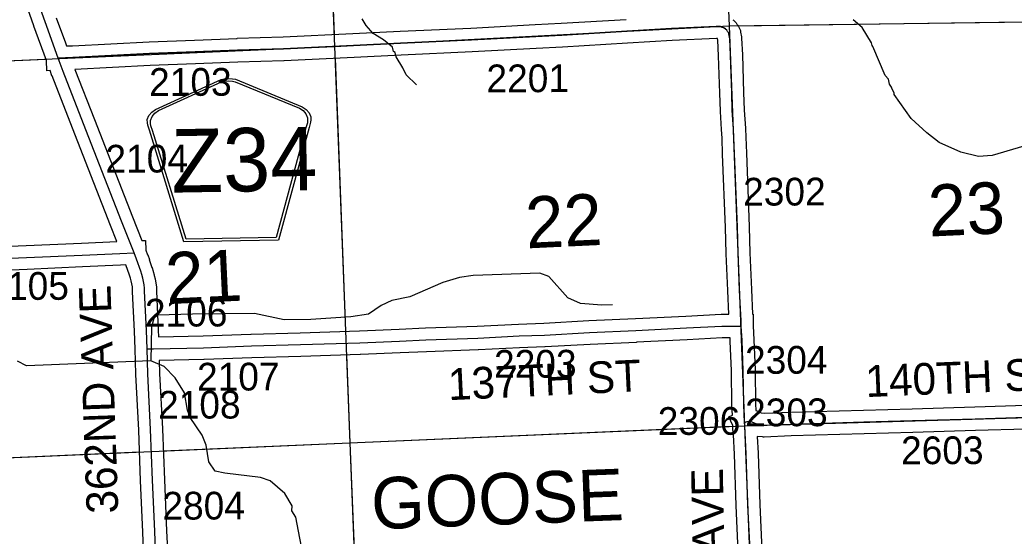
# Model space of a CAD drawing. Extents: x 128.7 to 185.5, y -21.4 to 12.6.
# Drawn here: x 160.083 to 162.592, y 0.984 to 2.286 of the extents above; entities that cross this region are included whole.
import ezdxf

# ---------------------------------------------------------------- set-up
doc = ezdxf.new("R2010")
doc.units = 0
for name, color, linetype in [('tdCoCorpTxt', 7, 'Continuous'), ('tdCoHydroRiver', 7, 'Continuous'), ('tdCoSecRdNmbr', 7, 'Continuous'), ('tdCoSecRdTxt', 7, 'Continuous'), ('tdCoSecRteBand', 7, 'Continuous'), ('tdCoSecRteCL', 7, 'Continuous'), ('tdCoSectLine', 7, 'Continuous'), ('tdCoSectLinePart', 7, 'Continuous'), ('tdCoSectNmbr', 7, 'Continuous'), ('tdCoShieldCoRteHrd', 7, 'Continuous'), ('tdCoSurfAsphalt', 7, 'Continuous'), ('tdCoSurfGravel', 7, 'Continuous')]:
    doc.layers.add(name, color=color, linetype=linetype)

msp = doc.modelspace()

# ---------------------------------------------------------------- linework, layer by layer
at = {"layer": 'tdCoHydroRiver'}
for points in [[(161.0837, 2.1222), (161.0575, 2.1481), (161.049, 2.1651), (161.0322, 2.1929), (161.0302, 2.2039), (161.0253, 2.2068), (161.0233, 2.2178), (161.0006, 2.2359), (160.9747, 2.2523), (160.9566, 2.2721), (160.9465, 2.2891)], [(162.6531, 1.9789), (162.5361, 1.9445), (162.5015, 1.9417), (162.4569, 1.9526), (162.4023, 1.9774), (162.3714, 2.0015), (162.3321, 2.0379), (162.2889, 2.0979), (162.2887, 2.1026), (162.2836, 2.1119), (162.2818, 2.1165), (162.2768, 2.1242), (162.2748, 2.1368), (162.2665, 2.146), (162.2354, 2.219), (162.2337, 2.2221), (162.2319, 2.2283), (162.2083, 2.2669), (162.1855, 2.2865)], [(161.578, 1.5678), (161.5512, 1.5668), (161.4973, 1.5711), (161.4652, 1.5857), (161.4175, 1.6391), (161.395, 1.6478), (161.2264, 1.6414), (161.1918, 1.637), (161.1497, 1.6244), (161.0669, 1.5879), (161.0213, 1.5782), (160.9947, 1.5661), (160.9622, 1.5442), (160.918, 1.5377), (160.8167, 1.5305), (160.7501, 1.5296), (160.6751, 1.5457), (160.5183, 1.5445), (160.4298, 1.5412), (160.4206, 1.533), (160.415, 1.5122), (160.4129, 1.4267)], [(160.8, 0.9219), (160.7795, 1.0323), (160.7693, 1.0478), (160.7703, 1.0606), (160.7516, 1.0917), (160.7142, 1.1235), (160.6902, 1.1321), (160.5998, 1.1431), (160.576, 1.1485), (160.5594, 1.1716), (160.5531, 1.214), (160.5427, 1.2389), (160.5127, 1.2835), (160.5057, 1.3022), (160.4979, 1.3461), (160.4744, 1.3832), (160.4466, 1.4122), (160.4129, 1.4267), (160.0993, 1.4139), (160.0768, 1.4257)]]:
    msp.add_lwpolyline(points, dxfattribs=at)
at = {"layer": 'tdCoSecRteBand'}
for points in [[(159.9756, 1.7119), (160.0985, 1.7169), (160.2382, 1.723), (160.3275, 1.7272), (160.3113, 1.7679), (160.3113, 1.768), (160.3113, 1.768), (160.2558, 1.9096), (160.2558, 1.9096), (160.2558, 1.9096), (160.2154, 2.0129), (160.2153, 2.0129), (160.2153, 2.013), (160.164, 2.1449), (160.1639, 2.1452), (160.1638, 2.1455), (160.159, 2.1586), (160.1511, 2.1582), (160.1499, 2.1837), (160.1182, 2.2708), (160.1181, 2.2709), (160.1181, 2.2711), (160.074, 2.3959)], [(160.1746, 2.2912), (160.1976, 2.2281), (160.2003, 2.2206), (160.2153, 2.2213), (160.4088, 2.2312), (160.409, 2.2312), (160.4092, 2.2312), (160.5236, 2.2354), (160.6308, 2.2398), (160.631, 2.2399), (160.6311, 2.2399), (160.7468, 2.2433), (160.9233, 2.2517), (161.0421, 2.2576), (161.0422, 2.2576), (161.0422, 2.2576), (161.2209, 2.2657), (161.3828, 2.2744), (161.3828, 2.2744), (161.3829, 2.2744), (161.4489, 2.2778), (161.6125, 2.2874)], [(161.8819, 2.2868), (161.8834, 2.2856), (161.8848, 2.2842), (161.8874, 2.2816), (161.8888, 2.2803), (161.89, 2.2787), (161.8923, 2.2758), (161.8935, 2.2743), (161.8944, 2.2726), (161.8963, 2.2695), (161.8973, 2.2678), (161.8981, 2.266), (161.8995, 2.2626), (161.901, 2.2592), (161.9016, 2.2555), (161.9036, 2.2432), (161.9038, 2.2416), (161.9039, 2.2399), (161.9059, 2.1985), (161.9059, 2.1982), (161.9059, 2.198), (161.9089, 2.1036), (161.9103, 2.059), (161.9135, 2.0134), (161.9135, 2.0131), (161.9135, 2.0127), (161.9145, 1.9908), (161.9145, 1.9906), (161.9145, 1.9905), (161.916, 1.9501), (161.9234, 1.765), (161.9234, 1.7648), (161.9234, 1.7645), (161.9251, 1.6987), (161.9288, 1.606), (161.9317, 1.5444), (161.933, 1.5444), (161.9332, 1.5151), (161.935, 1.4792), (161.935, 1.4791), (161.935, 1.479), (161.9382, 1.4035), (161.9382, 1.4031), (161.9382, 1.4027), (161.9394, 1.3168), (161.9401, 1.3021), (161.9402, 1.3011), (161.9422, 1.3002), (161.9479, 1.2977), (161.9481, 1.2977), (161.9482, 1.2976), (161.9537, 1.2951), (161.9608, 1.2944)], [(160.4326, 1.487), (160.5456, 1.4896), (160.6659, 1.494), (160.6661, 1.494), (160.6663, 1.494), (160.7902, 1.4972), (160.9397, 1.5022), (161.0399, 1.5064), (161.1061, 1.5093), (161.1063, 1.5093), (161.1064, 1.5093), (161.2369, 1.514), (161.3408, 1.5192), (161.341, 1.5192), (161.3412, 1.5192), (161.405, 1.5214), (161.5184, 1.5278), (161.5186, 1.5278), (161.5187, 1.5278), (161.636, 1.533), (161.7636, 1.5394), (161.8526, 1.5441), (161.8534, 1.5441), (161.8542, 1.5441), (161.8717, 1.5441), (161.8689, 1.6033), (161.8689, 1.6034), (161.8689, 1.6035), (161.8652, 1.6965), (161.8652, 1.6967), (161.8652, 1.6969), (161.8634, 1.7628), (161.856, 1.9478), (161.856, 1.9478), (161.856, 1.9479), (161.8546, 1.9882), (161.8536, 2.0096), (161.8504, 2.0554), (161.8504, 2.0559), (161.8504, 2.0565), (161.8489, 2.1016), (161.8489, 2.1016), (161.8489, 2.1017), (161.8459, 2.1959), (161.8441, 2.2354), (161.8434, 2.2395), (161.8422, 2.2394), (161.841, 2.2393), (161.7288, 2.2344), (161.6161, 2.2275), (161.6161, 2.2275), (161.616, 2.2275), (161.4523, 2.2179), (161.4522, 2.2179), (161.4521, 2.2179), (161.386, 2.2144), (161.224, 2.2058), (161.2239, 2.2058), (161.2238, 2.2058), (161.045, 2.1977), (160.9262, 2.1917), (160.9262, 2.1917), (160.9262, 2.1917), (160.7494, 2.1834), (160.7491, 2.1833), (160.7488, 2.1833), (160.6331, 2.1799), (160.526, 2.1755), (160.5259, 2.1755), (160.5259, 2.1755), (160.4116, 2.1713), (160.2219, 2.1616), (160.2712, 2.0347), (160.3117, 1.9315), (160.3671, 1.79), (160.3909, 1.73), (160.3995, 1.7303), (160.4006, 1.7054), (160.4051, 1.6941), (160.4053, 1.6934), (160.4098, 1.6822), (160.4093, 1.682), (160.4162, 1.662), (160.4163, 1.6617), (160.4164, 1.6613), (160.4191, 1.6529), (160.4193, 1.6523), (160.4194, 1.6517), (160.4217, 1.6432), (160.4219, 1.6425), (160.4221, 1.6419), (160.424, 1.6333), (160.4241, 1.6326), (160.4243, 1.632), (160.4258, 1.6233), (160.4259, 1.6226), (160.426, 1.622), (160.4272, 1.6132), (160.4275, 1.6108), (160.4274, 1.6083), (160.4272, 1.6024), (160.4321, 1.504), (160.4321, 1.5037), (160.4321, 1.5035), (160.4326, 1.4872), (160.4326, 1.487)], [(160.395, 0.9471), (160.3931, 0.9955), (160.3874, 1.1239), (160.3874, 1.124), (160.3874, 1.1241), (160.3827, 1.2516), (160.3756, 1.3917), (160.3756, 1.392), (160.3756, 1.3923), (160.3745, 1.4256), (160.3743, 1.4256), (160.3736, 1.4555), (160.3721, 1.5013), (160.3672, 1.6007), (160.3671, 1.6019), (160.3672, 1.6032), (160.3674, 1.6078), (160.3666, 1.6134), (160.3653, 1.6208), (160.3637, 1.6281), (160.3617, 1.6353), (160.3593, 1.6428), (160.3506, 1.6682), (160.3364, 1.6675), (160.241, 1.6631), (160.241, 1.6631), (160.2409, 1.6631), (160.1011, 1.6569), (160.101, 1.6569), (160.101, 1.6569), (159.9779, 1.652)], [(161.8953, 0.9466), (161.8901, 1.0613), (161.8901, 1.0615), (161.8901, 1.0617), (161.8859, 1.1908), (161.8832, 1.2394), (161.883, 1.2394), (161.882, 1.2611), (161.8819, 1.2613), (161.8818, 1.2634), (161.8717, 1.2853), (161.8806, 1.2894), (161.8795, 1.3145), (161.8795, 1.315), (161.8795, 1.3155), (161.8782, 1.4014), (161.875, 1.4763), (161.8747, 1.4828), (161.8747, 1.4841), (161.855, 1.4841), (161.7668, 1.4795), (161.7667, 1.4795), (161.7667, 1.4795), (161.6389, 1.4731), (161.6389, 1.473), (161.6388, 1.473), (161.5216, 1.4679), (161.4081, 1.4615), (161.4077, 1.4615), (161.4074, 1.4614), (161.3435, 1.4592), (161.2397, 1.4541), (161.2395, 1.4541), (161.2393, 1.454), (161.1087, 1.4494), (161.0425, 1.4464), (161.0424, 1.4464), (161.0424, 1.4464), (160.942, 1.4422), (160.9419, 1.4422), (160.9418, 1.4422), (160.7921, 1.4373), (160.792, 1.4373), (160.7919, 1.4373), (160.668, 1.4341), (160.5476, 1.4296), (160.5474, 1.4296), (160.5472, 1.4296), (160.4345, 1.427), (160.4355, 1.3945), (160.4427, 1.2545), (160.4427, 1.2543), (160.4427, 1.254), (160.4474, 1.1264), (160.453, 0.998), (160.453, 0.998), (160.453, 0.9979), (160.455, 0.9495)], [(161.9608, 1.2944), (162.0267, 1.297), (162.0269, 1.297), (162.0271, 1.297), (162.2118, 1.3022), (162.3343, 1.3056), (162.4923, 1.3103), (162.6208, 1.3143)], [(162.6227, 1.2543), (162.4942, 1.2503), (162.4942, 1.2503), (162.4941, 1.2503), (162.3361, 1.2457), (162.336, 1.2457), (162.336, 1.2457), (162.2135, 1.2422), (162.2135, 1.2422), (162.2135, 1.2422), (162.0289, 1.237), (161.961, 1.2343), (161.9589, 1.2342), (161.9567, 1.2345), (161.9435, 1.2359), (161.9458, 1.1938), (161.9458, 1.1934), (161.9458, 1.1931), (161.95, 1.0638), (161.9552, 0.9491)]]:
    msp.add_lwpolyline(points, dxfattribs=at)
at = {"layer": 'tdCoSecRteCL'}
for points in [[(160.1797, 2.1896), (160.1464, 2.2811), (160.1022, 2.4061), (160.0583, 2.5259), (160.0125, 2.6524), (160.001, 2.6843)], [(161.9032, 1.5142), (161.9025, 1.527), (161.8988, 1.6047), (161.8951, 1.6977), (161.8934, 1.7638), (161.886, 1.949), (161.8845, 1.9894), (161.8836, 2.0114), (161.8804, 2.0575), (161.8789, 2.1026), (161.8759, 2.197), (161.8739, 2.2385), (161.872, 2.2508), (161.8705, 2.2542), (161.8686, 2.2574), (161.8664, 2.2603), (161.8637, 2.2628), (161.863, 2.2634), (161.8608, 2.2651), (161.8576, 2.2669), (161.8542, 2.2683), (161.8506, 2.2693), (161.847, 2.2698), (161.8433, 2.2698), (161.8397, 2.2693), (161.7272, 2.2644), (161.6143, 2.2575), (161.4505, 2.2478), (161.3844, 2.2444), (161.2224, 2.2358), (161.0436, 2.2276), (160.9247, 2.2217), (160.7479, 2.2133), (160.632, 2.2099), (160.5248, 2.2054), (160.4103, 2.2012), (160.2167, 2.1914), (160.1797, 2.1896)], [(160.3709, 1.6991), (160.3392, 1.779), (160.2837, 1.9205), (160.2433, 2.0238), (160.192, 2.1558), (160.1797, 2.1896)], [(158.8627, 1.6504), (158.8968, 1.6514), (159.0051, 1.6526), (159.1249, 1.6561), (159.208, 1.6585), (159.2635, 1.6605), (159.4283, 1.6657), (159.5996, 1.6709), (159.7274, 1.6746), (159.8712, 1.6785), (159.9767, 1.682), (160.0998, 1.6869), (160.2396, 1.6931), (160.335, 1.6975), (160.3709, 1.6991)], [(160.4036, 1.4563), (160.4021, 1.5025), (160.3972, 1.6021), (160.3974, 1.6093), (160.3963, 1.618), (160.3947, 1.6267), (160.3928, 1.6353), (160.3905, 1.6438), (160.3878, 1.6522), (160.3772, 1.683), (160.3709, 1.6991)], [(160.4036, 1.4563), (160.4202, 1.4567), (160.5465, 1.4596), (160.667, 1.4641), (160.7911, 1.4673), (160.9408, 1.4722), (161.0411, 1.4764), (161.1075, 1.4793), (161.2382, 1.484), (161.3423, 1.4892), (161.4064, 1.4914), (161.5201, 1.4978), (161.6374, 1.503), (161.7652, 1.5094), (161.8542, 1.5141), (161.8892, 1.5141), (161.9032, 1.5142)], [(161.9115, 1.2707), (161.9094, 1.3159), (161.9082, 1.4022), (161.905, 1.4777), (161.9032, 1.5142)], [(160.4383, 0.5864), (160.438, 0.5948), (160.4362, 0.6467), (160.4355, 0.6653), (160.4339, 0.7075), (160.4319, 0.7594), (160.4317, 0.7659), (160.431, 0.7886), (160.4292, 0.8507), (160.4275, 0.885), (160.4253, 0.941), (160.425, 0.9483), (160.4231, 0.9967), (160.4174, 1.1252), (160.4127, 1.2529), (160.4056, 1.3933), (160.4036, 1.4563)], [(161.9115, 1.2707), (161.9179, 1.2737), (161.9226, 1.2742), (161.9302, 1.2727), (161.9359, 1.2702), (161.9458, 1.2658), (161.9598, 1.2643), (162.0279, 1.267), (162.2126, 1.2722), (162.3352, 1.2756), (162.4932, 1.2803), (162.6217, 1.2843), (162.7628, 1.2887), (162.8664, 1.2909), (162.9169, 1.2918)], [(161.9516, 0.2593), (161.9501, 0.2925), (161.9484, 0.3746), (161.9445, 0.4831), (161.9393, 0.5808), (161.9349, 0.7132), (161.9292, 0.8279), (161.9252, 0.9477), (161.9201, 1.0627), (161.9159, 1.1921), (161.9119, 1.2627), (161.9115, 1.2707)]]:
    msp.add_lwpolyline(points, dxfattribs=at)
at = {"layer": 'tdCoSectLine'}
for points in [[(161.8301, 3.2689), (161.8727, 2.2714)], [(160.8379, 3.2032), (160.8769, 2.2195)], [(161.8727, 2.2714), (162.8828, 2.2849)], [(160.8769, 2.2195), (161.8727, 2.2714)], [(161.8727, 2.2714), (161.9115, 1.2627)], [(159.8751, 2.1752), (160.8769, 2.2195)], [(160.8769, 2.2195), (160.9151, 1.2197)], [(161.9115, 1.2627), (162.9166, 1.2918)], [(160.9151, 1.2197), (161.9115, 1.2627)], [(161.9115, 1.2627), (161.9512, 0.2593)], [(159.914, 1.1762), (160.9151, 1.2197)], [(160.9151, 1.2197), (160.9554, 0.2241)]]:
    msp.add_lwpolyline(points, dxfattribs=at)
at = {"layer": 'tdCoSectLinePart'}
for points in [[(160.8379, 3.2032), (160.8757, 2.2494)], [(161.8943, 2.2717), (162.8525, 2.2845)], [(159.8751, 2.1752), (160.1483, 2.1873)], [(160.878, 2.1895), (160.9043, 1.5011)], [(160.9066, 1.4412), (160.9151, 1.2197)], [(160.9151, 1.2197), (161.8819, 1.2614)], [(160.4445, 1.1992), (160.9151, 1.2197)], [(160.9151, 1.2197), (160.9333, 0.7705)], [(159.914, 1.1762), (160.3846, 1.1966)]]:
    msp.add_lwpolyline(points, dxfattribs=at)
at = {"layer": 'tdCoShieldCoRteHrd'}
for points in [[(160.4963, 1.7267), (160.4095, 2.0081), (160.4053, 2.0212), (160.4045, 2.0271), (160.4044, 2.0349), (160.4084, 2.0453), (160.4156, 2.0539), (160.425, 2.0607), (160.591, 2.136), (160.5985, 2.1378), (160.6089, 2.1389), (160.6193, 2.1381), (160.6269, 2.1366), (160.7954, 2.0672), (160.8051, 2.0607), (160.8125, 2.0523), (160.8169, 2.0421), (160.8171, 2.0343), (160.8164, 2.0284), (160.8128, 2.0152), (160.7358, 1.7309)], [(160.5021, 1.7331), (160.4175, 2.007), (160.4136, 2.0195), (160.4128, 2.0252), (160.4127, 2.0327), (160.4166, 2.0427), (160.4234, 2.0509), (160.4325, 2.0575), (160.5918, 2.1297), (160.599, 2.1314), (160.609, 2.1325), (160.619, 2.1318), (160.6263, 2.1303), (160.7881, 2.0637), (160.7974, 2.0575), (160.8045, 2.0494), (160.8087, 2.0396), (160.8089, 2.0321), (160.8083, 2.0264), (160.8048, 2.0137), (160.7298, 1.7371)]]:
    msp.add_lwpolyline(points, close=True, dxfattribs=at)
at = {"layer": 'tdCoSurfAsphalt'}
msp.add_lwpolyline([(160.425, 0.9483), (160.4231, 0.9967), (160.4174, 1.1252), (160.4127, 1.2529), (160.4056, 1.3933), (160.4036, 1.4563), (160.4021, 1.5025), (160.3972, 1.6021), (160.3974, 1.6093), (160.3963, 1.618), (160.3947, 1.6267), (160.3928, 1.6353), (160.3905, 1.6438), (160.3878, 1.6522), (160.3772, 1.683), (160.3709, 1.6991), (160.3392, 1.779), (160.2837, 1.9205), (160.2433, 2.0238), (160.192, 2.1558), (160.1797, 2.1896), (160.1464, 2.2811), (160.1022, 2.4061)], dxfattribs=at)
at = {"layer": 'tdCoSurfGravel'}
for points in [[(160.1797, 2.1896), (160.2167, 2.1914), (160.4103, 2.2012), (160.5248, 2.2054), (160.632, 2.2099), (160.7479, 2.2133), (160.9247, 2.2217), (161.0436, 2.2276), (161.2224, 2.2358), (161.3844, 2.2444), (161.4505, 2.2478), (161.6143, 2.2575), (161.7272, 2.2644), (161.8397, 2.2693), (161.8433, 2.2698), (161.847, 2.2698), (161.8506, 2.2693), (161.8542, 2.2683), (161.8576, 2.2669), (161.8608, 2.2651), (161.863, 2.2634)], [(161.9252, 0.9477), (161.9201, 1.0627), (161.9159, 1.1921), (161.9119, 1.2627), (161.9115, 1.2707), (161.9094, 1.3159), (161.9082, 1.4022), (161.905, 1.4777), (161.9032, 1.5142), (161.9025, 1.527), (161.8988, 1.6047), (161.8951, 1.6977), (161.8934, 1.7638), (161.886, 1.949), (161.8845, 1.9894), (161.8836, 2.0114), (161.8804, 2.0575), (161.8789, 2.1026), (161.8759, 2.197), (161.8739, 2.2385), (161.872, 2.2508), (161.8705, 2.2542), (161.8686, 2.2574), (161.8664, 2.2603), (161.8637, 2.2628), (161.863, 2.2634)], [(158.3077, 1.6314), (158.5516, 1.6393), (158.7442, 1.647), (158.8627, 1.6504), (158.8968, 1.6514), (159.0051, 1.6526), (159.1249, 1.6561), (159.208, 1.6585), (159.2635, 1.6605), (159.4283, 1.6657), (159.5996, 1.6709), (159.7274, 1.6746), (159.8712, 1.6785), (159.9767, 1.682), (160.0998, 1.6869), (160.2396, 1.6931), (160.335, 1.6975), (160.3709, 1.6991)], [(160.4036, 1.4563), (160.4202, 1.4567), (160.5465, 1.4596), (160.667, 1.4641), (160.7911, 1.4673), (160.9408, 1.4722), (161.0411, 1.4764), (161.1075, 1.4793), (161.2382, 1.484), (161.3423, 1.4892), (161.4064, 1.4914), (161.5201, 1.4978), (161.6374, 1.503), (161.7652, 1.5094), (161.8542, 1.5141), (161.8892, 1.5141), (161.9032, 1.5142)], [(161.9115, 1.2707), (161.9179, 1.2737), (161.9226, 1.2742), (161.9302, 1.2727), (161.9359, 1.2702), (161.9458, 1.2658), (161.9598, 1.2643), (162.0279, 1.267), (162.2126, 1.2722), (162.3352, 1.2756), (162.4932, 1.2803), (162.6217, 1.2843), (162.7628, 1.2887), (162.8664, 1.2909), (162.9169, 1.2918)]]:
    msp.add_lwpolyline(points, dxfattribs=at)

# ---------------------------------------------------------------- texts
at = {"layer": 'tdCoCorpTxt'}
msp.add_text('GOOSE', height=0.13, rotation=2.1215, dxfattribs=at).set_placement((160.9715, 1.0013))
at = {"layer": 'tdCoSecRdNmbr'}
for s, rotation, p in [('2103', 0.1211, (160.409, 2.0946)), ('2201', 0.1217, (161.2602, 2.1037)), ('2104', 0.121, (160.2988, 1.9011)), ('2302', 0.1222, (161.9079, 1.8179)), ('2105', 0.1208, (159.9984, 1.58)), ('2106', 0.1211, (160.3984, 1.5127)), ('2203', 0.1217, (161.2794, 1.3837)), ('2304', 0.1222, (161.9127, 1.3936)), ('2107', 0.1212, (160.5299, 1.3513)), ('2108', 0.1211, (160.4316, 1.2805)), ('2303', 0.1222, (161.9129, 1.2612)), ('2306', 0.122, (161.6925, 1.2395)), ('2603', 0.1225, (162.3064, 1.1656)), ('2804', 0.1211, (160.4425, 1.0259))]:
    msp.add_text(s, height=0.07, rotation=rotation, dxfattribs=at).set_placement(p)
at = {"layer": 'tdCoSecRdTxt'}
for s, rotation, p in [('362ND AVE', 92, (160.3314, 1.0423)), ('140TH ST', 2.3378, (162.2179, 1.3349)), ('137TH ST', 2.6973, (161.1648, 1.327)), ('380TH AVE', 91, (161.8665, 0.5914))]:
    msp.add_text(s, height=0.08, rotation=rotation, dxfattribs=at).set_placement(p)
at = {"layer": 'tdCoSectNmbr'}
for s, rotation, p in [('23', 2.6749, (162.3774, 1.7397)), ('22', 2.6742, (161.3614, 1.7099)), ('21', 2.6735, (160.4531, 1.5693))]:
    msp.add_text(s, height=0.13, rotation=rotation, dxfattribs=at).set_placement(p)
at = {"layer": 'tdCoShieldCoRteHrd'}
msp.add_text('Z34', height=0.16, rotation=1, dxfattribs=at).set_placement((160.466, 1.8505))

doc.saveas('drawing.dxf')
